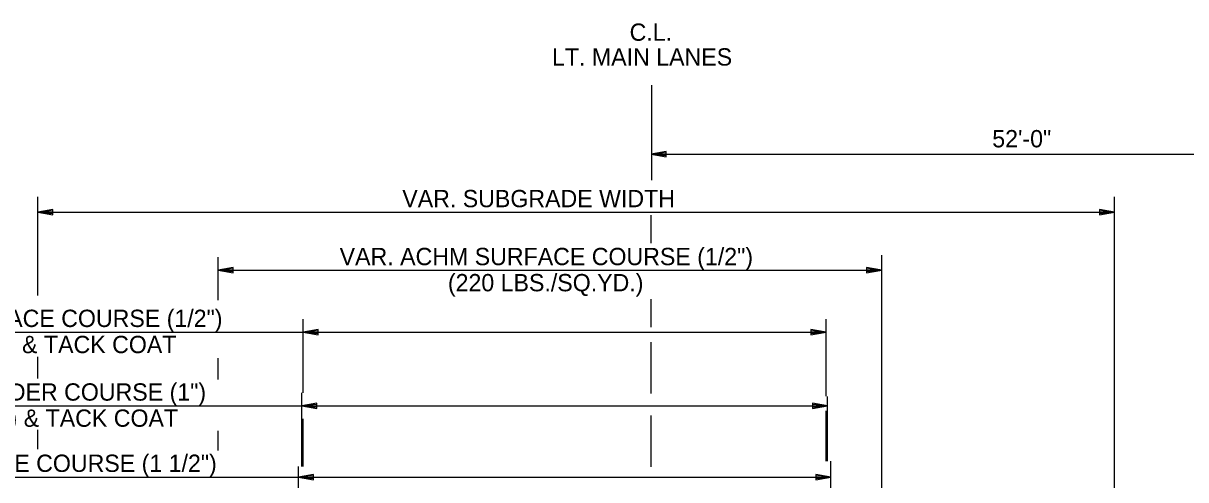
# Model space of a CAD drawing. Extents: x 1734743 to 1735935, y 759845 to 763831.
# Drawn here: x 1735665.4 to 1735746, y 762890.6 to 762922.3 of the extents above; entities that cross this region are included whole.
import ezdxf

# ---------------------------------------------------------------- set-up
doc = ezdxf.new("R2010")
doc.units = 0
doc.layers.add('19', color=7, linetype='Continuous')
doc.layers.add('9', color=7, linetype='Continuous')

msp = doc.modelspace()

# ---------------------------------------------------------------- linework, layer by layer
at = {"layer": '19'}
for p, q in [((1735709.011, 762911.414), (1735709.011, 762918.003)), ((1735710.019, 762913.402), (1735708.969, 762913.219)), ((1735708.969, 762913.219), (1735760.969, 762913.219)), ((1735708.969, 762913.219), (1735710.019, 762913.035)), ((1735710.019, 762913.306), (1735709.249, 762913.245)), ((1735709.249, 762913.193), (1735710.019, 762913.122)), ((1735710.019, 762913.035), (1735710.019, 762913.402)), ((1735666.455, 762903.416), (1735666.455, 762910.253)), ((1735741.096, 762889.908), (1735741.096, 762910.253)), ((1735667.505, 762909.391), (1735666.455, 762909.207)), ((1735666.455, 762909.207), (1735741.096, 762909.207)), ((1735666.455, 762909.207), (1735667.505, 762909.023)), ((1735667.505, 762909.294), (1735666.735, 762909.233)), ((1735666.735, 762909.181), (1735667.505, 762909.111)), ((1735667.505, 762909.023), (1735667.505, 762909.391)), ((1735708.969, 762907.051), (1735708.969, 762909.002)), ((1735740.046, 762909.391), (1735740.046, 762909.023)), ((1735741.096, 762909.207), (1735740.046, 762909.391)), ((1735740.816, 762909.233), (1735740.046, 762909.295)), ((1735740.046, 762909.023), (1735741.096, 762909.207)), ((1735740.046, 762909.111), (1735740.816, 762909.181)), ((1735678.95, 762903.1), (1735678.95, 762906.084)), ((1735680, 762905.361), (1735678.95, 762905.178)), ((1735678.95, 762905.178), (1735724.958, 762905.176)), ((1735678.95, 762905.178), (1735680, 762904.994)), ((1735680, 762905.265), (1735679.23, 762905.204)), ((1735679.23, 762905.152), (1735680, 762905.081)), ((1735680, 762904.994), (1735680, 762905.361)), ((1735723.908, 762905.36), (1735723.908, 762904.993)), ((1735724.958, 762905.176), (1735723.908, 762905.36)), ((1735724.678, 762905.202), (1735723.908, 762905.264)), ((1735723.908, 762904.993), (1735724.958, 762905.176)), ((1735723.908, 762905.08), (1735724.678, 762905.15)), ((1735708.969, 762901.218), (1735708.969, 762903.169)), ((1735684.85, 762896.686), (1735684.85, 762901.792)), ((1735721.1, 762896.45), (1735721.1, 762901.792)), ((1735649.331, 762900.885), (1735684.85, 762900.885)), ((1735685.9, 762901.069), (1735684.85, 762900.885)), ((1735684.85, 762900.885), (1735685.9, 762900.701)), ((1735684.85, 762900.885), (1735721.1, 762900.885)), ((1735685.9, 762900.973), (1735685.13, 762900.911)), ((1735685.13, 762900.859), (1735685.9, 762900.789)), ((1735685.9, 762900.701), (1735685.9, 762901.069)), ((1735720.05, 762901.069), (1735720.05, 762900.702)), ((1735721.1, 762900.885), (1735720.05, 762901.069)), ((1735720.82, 762900.912), (1735720.05, 762900.973)), ((1735720.05, 762900.702), (1735721.1, 762900.885)), ((1735720.05, 762900.789), (1735720.82, 762900.859)), ((1735708.969, 762896.636), (1735708.969, 762900.189)), ((1735666.455, 762897.677), (1735666.455, 762899.174)), ((1735678.95, 762897.592), (1735678.95, 762899.088)), ((1735684.746, 762891.579), (1735684.746, 762896.686)), ((1735649.331, 762895.78), (1735685.079, 762895.78)), ((1735685.796, 762895.963), (1735684.746, 762895.78)), ((1735684.746, 762895.78), (1735685.796, 762895.596)), ((1735684.746, 762895.78), (1735711.196, 762895.78)), ((1735685.796, 762895.867), (1735685.026, 762895.806)), ((1735685.796, 762895.596), (1735685.796, 762895.963)), ((1735694.754, 762895.78), (1735721.204, 762895.78)), ((1735720.154, 762895.963), (1735720.154, 762895.596)), ((1735721.204, 762895.78), (1735720.154, 762895.963)), ((1735720.924, 762895.806), (1735720.154, 762895.867)), ((1735720.154, 762895.596), (1735721.204, 762895.78)), ((1735721.204, 762891.927), (1735721.204, 762896.411)), ((1735685.026, 762895.753), (1735685.796, 762895.683)), ((1735708.969, 762891.547), (1735708.969, 762895.112)), ((1735720.154, 762895.683), (1735720.924, 762895.753)), ((1735721.1, 762891.927), (1735721.1, 762895.421)), ((1735684.85, 762891.579), (1735684.85, 762894.873)), ((1735666.455, 762892.762), (1735666.455, 762894.117)), ((1735678.95, 762892.676), (1735678.95, 762894.031)), ((1735721.431, 762889.315), (1735721.431, 762891.927)), ((1735684.517, 762880.288), (1735684.517, 762891.579)), ((1735685.567, 762891.021), (1735684.517, 762890.838)), ((1735685.567, 762890.654), (1735685.567, 762891.021)), ((1735720.381, 762891.021), (1735720.381, 762890.654)), ((1735721.431, 762890.838), (1735720.381, 762891.021)), ((1735649.331, 762890.838), (1735685.184, 762890.838)), ((1735684.517, 762890.838), (1735711.092, 762890.838)), ((1735684.517, 762890.838), (1735685.567, 762890.654)), ((1735685.567, 762890.925), (1735684.797, 762890.864)), ((1735684.797, 762890.811), (1735685.567, 762890.741)), ((1735694.858, 762890.838), (1735721.431, 762890.838)), ((1735721.151, 762890.864), (1735720.381, 762890.925)), ((1735720.381, 762890.654), (1735721.431, 762890.838)), ((1735720.381, 762890.741), (1735721.151, 762890.811))]:
    msp.add_line(p, q, dxfattribs=at)
at = {"layer": '9'}
msp.add_line((1735724.958, 762889.315), (1735724.958, 762906.222), dxfattribs=at)

# ---------------------------------------------------------------- texts
at = {"layer": '19'}
for s, p in [('C.L.', (1735707.476, 762921.082)), ('LT. MAIN LANES', (1735702.1, 762919.365)), ('52\'-0"', (1735732.615, 762913.695)), ('VAR. SUBGRADE WIDTH', (1735691.72, 762909.544)), ('VAR. ACHM SURFACE COURSE (1/2")', (1735687.378, 762905.526)), ('(220 LBS./SQ.YD.)', (1735694.881, 762903.714)), ('VAR. ACHM SURFACE COURSE (1/2")', (1735650.603, 762901.239)), ('(220 LBS./SQ.YD.) & TACK COAT', (1735651.364, 762899.427)), ('VAR. ACHM BINDER COURSE (1")', (1735652.409, 762896.134)), ('(330 LBS./SQ.YD.) & TACK COAT', (1735651.478, 762894.321)), ('VAR. ACHM BASE COURSE (1 1/2")', (1735652.253, 762891.192))]:
    msp.add_text(s, height=1.2, dxfattribs=at).set_placement(p)

doc.saveas('drawing.dxf')
